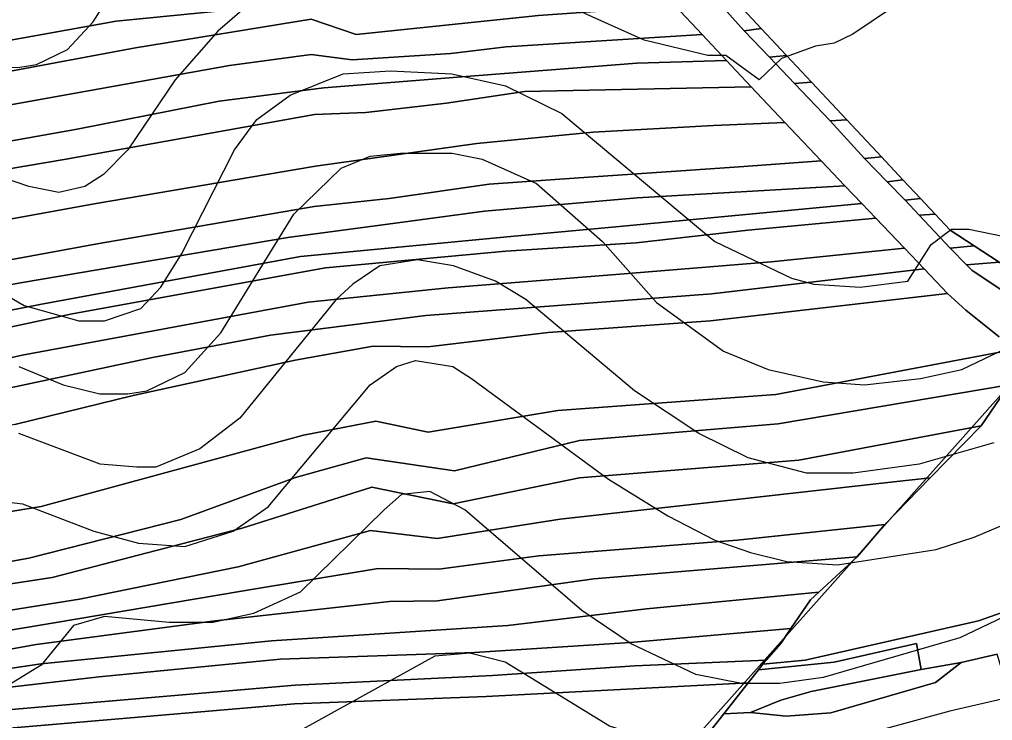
# Model space of a CAD drawing. Extents: x -510989 to -501240, y -1184665 to -1176098.
# Drawn here: x -510337 to -510017.7, y -1180811.1 to -1180581.2 of the extents above; entities that cross this region are included whole.
import ezdxf

# ---------------------------------------------------------------- set-up
doc = ezdxf.new("R2010")
doc.units = 0
for name, color, linetype in [('lesni_pozemek', 7, 'Continuous'), ('ostatni_plocha_x_neplodna_puda', 7, 'Continuous'), ('ostatni_plocha_x_silnice', 7, 'Continuous'), ('STAV_USES', 7, 'Continuous'), ('trvaly_travni_porost', 7, 'Continuous'), ('vrstevnice_01', 7, 'Continuous'), ('vrstevnice_02', 7, 'Continuous')]:
    doc.layers.add(name, color=color, linetype=linetype)

msp = doc.modelspace()

# ---------------------------------------------------------------- linework, layer by layer
at = {"layer": 'lesni_pozemek'}
for points in [[(-510152.62, -1180544.03), (-510129.87, -1180568.24), (-510224.25, -1180576.72), (-510247.51, -1180576.1), (-510305.3, -1180581.71), (-510364.33, -1180592.41), (-510397.11, -1180598.35), (-510423.3, -1180603.94), (-510461.65, -1180605.3), (-510514.83, -1180609.38), (-510552.64, -1180607.31), (-510576.69, -1180600.99), (-510578.33, -1180586.32), (-510575.39, -1180578.01), (-510461.47, -1180573.83), (-510399.37, -1180566.76), (-510293.38, -1180549.02), (-510242.5, -1180545.08), (-510214.88, -1180547.13), (-510152.75, -1180543.9)], [(-510129.87, -1180568.24), (-510121.87, -1180576.75), (-510166.67, -1180579.86), (-510226.55, -1180586.17), (-510241.31, -1180581.08), (-510298.96, -1180590.53), (-510396.27, -1180608.65), (-510456.65, -1180615.64), (-510508.77, -1180617.36), (-510544.87, -1180614.7), (-510579.22, -1180608.43), (-510576.69, -1180600.99), (-510552.64, -1180607.31), (-510514.83, -1180609.38), (-510461.65, -1180605.3), (-510423.3, -1180603.94), (-510397.11, -1180598.35), (-510364.33, -1180592.41), (-510305.3, -1180581.71), (-510247.51, -1180576.1), (-510224.25, -1180576.72)], [(-510166.67, -1180579.86), (-510121.87, -1180576.75), (-510113.01, -1180586.17), (-510177.35, -1180590.16), (-510195.48, -1180592.34), (-510227.89, -1180594.41), (-510241.26, -1180592.74), (-510268.06, -1180596.31), (-510400.5, -1180620.03), (-510441.76, -1180625.48), (-510514.76, -1180628.06), (-510544.35, -1180624.98), (-510582.13, -1180616.99), (-510579.22, -1180608.43), (-510544.87, -1180614.7), (-510508.77, -1180617.36), (-510456.65, -1180615.64), (-510396.27, -1180608.65), (-510298.96, -1180590.53), (-510241.31, -1180581.08), (-510226.55, -1180586.17)], [(-510113.01, -1180586.17), (-510105.06, -1180594.64), (-510134.4, -1180595.53), (-510193.33, -1180600.16), (-510237.18, -1180603.61), (-510271.49, -1180608.04), (-510318.13, -1180617.14), (-510401.16, -1180631.91), (-510437.98, -1180636.83), (-510514.15, -1180640.35), (-510552.78, -1180634.53), (-510585, -1180625.44), (-510582.13, -1180616.99), (-510544.35, -1180624.98), (-510514.76, -1180628.06), (-510441.76, -1180625.48), (-510400.5, -1180620.03), (-510268.06, -1180596.31), (-510241.26, -1180592.74), (-510227.89, -1180594.41), (-510195.48, -1180592.34), (-510177.35, -1180590.16)], [(-510134.4, -1180595.53), (-510105.06, -1180594.64), (-510096.9, -1180603.32), (-510171.28, -1180604.87), (-510196.85, -1180608.63), (-510223.39, -1180611.7), (-510240.21, -1180612.36), (-510322.38, -1180627.1), (-510405.1, -1180641.08), (-510449.85, -1180646.13), (-510519.2, -1180647.28), (-510563.75, -1180641.53), (-510588.67, -1180636.26), (-510585, -1180625.44), (-510552.78, -1180634.53), (-510514.15, -1180640.35), (-510437.98, -1180636.83), (-510401.16, -1180631.91), (-510318.13, -1180617.14), (-510271.49, -1180608.04), (-510237.18, -1180603.61), (-510193.33, -1180600.16)], [(-510096.9, -1180603.32), (-510085.92, -1180615), (-510109.27, -1180616), (-510148.73, -1180618.2), (-510186.94, -1180621.93), (-510239.84, -1180629.28), (-510312.46, -1180641.65), (-510393.65, -1180656.47), (-510448.09, -1180660.13), (-510518.69, -1180658.49), (-510572.3, -1180651.48), (-510594.08, -1180646.13), (-510588.67, -1180636.26), (-510563.75, -1180641.53), (-510519.2, -1180647.28), (-510449.85, -1180646.13), (-510405.1, -1180641.08), (-510322.38, -1180627.1), (-510240.21, -1180612.36), (-510223.39, -1180611.7), (-510196.85, -1180608.63), (-510171.28, -1180604.87)], [(-510109.27, -1180616), (-510085.92, -1180615), (-510073.9, -1180627.6), (-510100.87, -1180629.49), (-510153.47, -1180633.16), (-510182.84, -1180635.22), (-510215.71, -1180639.91), (-510240.3, -1180642.49), (-510311.56, -1180654.82), (-510396.16, -1180670.33), (-510453.74, -1180671.48), (-510503.79, -1180668.03), (-510558.37, -1180662.7), (-510599.21, -1180655.5), (-510594.08, -1180646.13), (-510572.3, -1180651.48), (-510518.69, -1180658.49), (-510448.09, -1180660.13), (-510393.65, -1180656.47), (-510312.46, -1180641.65), (-510239.84, -1180629.28), (-510186.94, -1180621.93), (-510148.73, -1180618.2)], [(-510073.9, -1180627.6), (-510066.14, -1180635.74), (-510134.38, -1180639.66), (-510184.4, -1180644.04), (-510208.85, -1180647.33), (-510249, -1180652.73), (-510336.04, -1180667.47), (-510397.8, -1180678.66), (-510459, -1180680.93), (-510508.84, -1180678.03), (-510557.91, -1180674.1), (-510606.33, -1180668.5), (-510599.21, -1180655.5), (-510558.37, -1180662.7), (-510503.79, -1180668.03), (-510453.74, -1180671.48), (-510396.16, -1180670.33), (-510311.56, -1180654.82), (-510240.3, -1180642.49), (-510215.71, -1180639.91), (-510182.84, -1180635.22), (-510153.47, -1180633.16), (-510100.87, -1180629.49)], [(-510134.38, -1180639.66), (-510066.14, -1180635.74), (-510060.57, -1180641.58), (-510141.38, -1180649.18), (-510173.48, -1180652.19), (-510244.83, -1180658.9), (-510330.35, -1180674.64), (-510394.61, -1180687.29), (-510454.83, -1180689.28), (-510514.64, -1180685.55), (-510567.13, -1180682.27), (-510607.97, -1180676.64), (-510606.33, -1180668.5), (-510557.91, -1180674.1), (-510508.84, -1180678.03), (-510459, -1180680.93), (-510397.8, -1180678.66), (-510336.04, -1180667.47), (-510249, -1180652.73), (-510208.85, -1180647.33), (-510184.4, -1180644.04)], [(-510056.01, -1180646.37), (-510097.89, -1180650.31), (-510134.64, -1180654.46), (-510177.38, -1180657.21), (-510236.62, -1180662.68), (-510319.76, -1180677.71), (-510394.33, -1180693.7), (-510456.09, -1180694.71), (-510515.61, -1180691.68), (-510568.24, -1180687.95), (-510609.26, -1180683.07), (-510607.97, -1180676.64), (-510567.13, -1180682.27), (-510514.64, -1180685.55), (-510454.83, -1180689.28), (-510394.61, -1180687.29), (-510330.35, -1180674.64), (-510244.83, -1180658.9), (-510173.48, -1180652.19), (-510141.38, -1180649.18), (-510060.57, -1180641.58)], [(-510097.89, -1180650.31), (-510056.01, -1180646.37), (-510046.59, -1180656.25), (-510090.4, -1180660.73), (-510141.29, -1180664.81), (-510196.39, -1180669.22), (-510242.3, -1180673.87), (-510336.16, -1180691.33), (-510394.02, -1180704.4), (-510453.23, -1180704.05), (-510520.76, -1180702.69), (-510565.59, -1180699.1), (-510612.71, -1180693.07), (-510609.26, -1180683.07), (-510568.24, -1180687.95), (-510515.61, -1180691.68), (-510456.09, -1180694.71), (-510394.33, -1180693.7), (-510319.76, -1180677.71), (-510236.62, -1180662.68), (-510177.38, -1180657.21), (-510134.64, -1180654.46)], [(-510046.59, -1180656.25), (-510040.12, -1180663.03), (-510109.77, -1180671.19), (-510203.71, -1180678.26), (-510254.66, -1180684.71), (-510293.33, -1180692.03), (-510348.42, -1180703.74), (-510390.88, -1180712.77), (-510463.36, -1180711.55), (-510520.87, -1180711.37), (-510576.14, -1180705.76), (-510616.87, -1180700.09), (-510612.71, -1180693.07), (-510565.59, -1180699.1), (-510520.76, -1180702.69), (-510453.23, -1180704.05), (-510394.02, -1180704.4), (-510336.16, -1180691.33), (-510242.3, -1180673.87), (-510196.39, -1180669.22), (-510141.29, -1180664.81), (-510090.4, -1180660.73)], [(-510032.47, -1180671.05), (-510110.29, -1180680.01), (-510163.55, -1180683.88), (-510203.01, -1180688.51), (-510220.98, -1180688.3), (-510246.51, -1180692.94), (-510299.7, -1180704.48), (-510338.6, -1180714.06), (-510391.92, -1180723.36), (-510439.61, -1180722.35), (-510521.67, -1180719.29), (-510574.29, -1180713.6), (-510620.44, -1180706.1), (-510616.87, -1180700.09), (-510576.14, -1180705.76), (-510520.87, -1180711.37), (-510463.36, -1180711.55), (-510390.88, -1180712.77), (-510348.42, -1180703.74), (-510293.33, -1180692.03), (-510254.66, -1180684.71), (-510203.71, -1180678.26), (-510109.77, -1180671.19), (-510040.12, -1180663.03)], [(-509944.85, -1180698.15), (-509866.08, -1180709.96), (-509834.41, -1180716.63), (-509815.91, -1180719.91), (-509794.45, -1180721.7), (-509899.09, -1180738.43), (-509931.53, -1180746.42), (-509997.82, -1180769.77), (-510022.29, -1180778.39), (-510079.25, -1180791.33), (-510093.08, -1180792.66), (-510092.07, -1180791.37), (-510092.01, -1180791.3), (-510087.2, -1180785.84), (-510083.86, -1180780.95), (-510077.46, -1180771.57), (-510074.66, -1180768.97), (-510062.18, -1180757.41), (-510053.1, -1180746.8), (-510038.17, -1180731.55), (-510021.47, -1180714.49), (-510012.28, -1180701.07), (-509999.07, -1180699.22), (-509973.27, -1180693.6)], [(-510083.86, -1180780.95), (-510087.2, -1180785.84), (-510092.01, -1180791.3), (-510135.1, -1180793.22), (-510181.81, -1180796.4), (-510246.56, -1180799.57), (-510362.75, -1180809.46), (-510424.09, -1180824.9), (-510450.56, -1180834.94), (-510493.29, -1180848.99), (-510537.28, -1180853.76), (-510590.68, -1180852.68), (-510645.38, -1180849.79), (-510643.5, -1180842.09), (-510591.24, -1180846.41), (-510541.18, -1180847.42), (-510497.05, -1180843.13), (-510456.02, -1180830.17), (-510430.02, -1180819.69), (-510366.74, -1180803.21), (-510310.84, -1180796.76), (-510251.52, -1180791.01), (-510187.68, -1180788.81), (-510136.65, -1180785.5)], [(-510069.65, -1180791.93), (-510042.68, -1180785.9), (-510041.12, -1180794.43), (-510077.21, -1180801.58), (-510087.22, -1180804.41), (-510097.12, -1180808.51), (-510105.89, -1180808.96), (-510097.88, -1180798.76), (-510094.49, -1180794.45)], [(-510092.07, -1180791.37), (-510093.08, -1180792.66), (-510094.49, -1180794.45), (-510097.88, -1180798.76), (-510183.93, -1180803.19), (-510246.73, -1180805.6), (-510358.36, -1180815.11), (-510422.69, -1180831.74), (-510448.85, -1180841.81), (-510500.01, -1180858.29), (-510535.85, -1180861.12), (-510591.76, -1180859.76), (-510647.26, -1180857.42), (-510645.38, -1180849.79), (-510590.68, -1180852.68), (-510537.28, -1180853.76), (-510493.29, -1180848.99), (-510450.56, -1180834.94), (-510424.09, -1180824.9), (-510362.75, -1180809.46), (-510246.56, -1180799.57), (-510181.81, -1180796.4), (-510135.1, -1180793.22), (-510092.01, -1180791.3)], [(-510041.12, -1180794.43), (-510028.05, -1180792.05), (-510036.48, -1180798.66), (-510070.81, -1180808.63), (-510085.42, -1180809.71), (-510097.12, -1180808.51), (-510087.22, -1180804.41), (-510077.21, -1180801.58)], [(-510097.88, -1180798.76), (-510105.89, -1180808.96), (-510110.33, -1180814.6), (-510111.28, -1180814.69), (-510144.01, -1180817.74), (-510168.24, -1180817.57), (-510226.42, -1180819.08), (-510281.07, -1180823.3), (-510352.02, -1180829.82), (-510415.17, -1180845.81), (-510448.99, -1180859.86), (-510496.11, -1180874.04), (-510536.55, -1180876.1), (-510587.44, -1180875.37), (-510649.14, -1180871.3), (-510647.26, -1180857.42), (-510591.76, -1180859.76), (-510535.85, -1180861.12), (-510500.01, -1180858.29), (-510448.85, -1180841.81), (-510422.69, -1180831.74), (-510358.36, -1180815.11), (-510246.73, -1180805.6), (-510183.93, -1180803.19)]]:
    msp.add_lwpolyline(points, close=True, dxfattribs=at)
for points in [[(-510015.53, -1180660.83), (-510023.76, -1180655.45), (-510031.57, -1180650.35), (-510036.56, -1180645.02), (-510041.34, -1180639.92), (-510047.13, -1180633.74), (-510054.17, -1180626.23), (-510065.49, -1180614.16), (-510077.08, -1180601.79), (-510085.34, -1180592.98), (-510093.61, -1180584.16), (-510101.19, -1180576.08), (-510105.15, -1180571.85), (-510109.56, -1180567.15), (-510036.28, -1180558.37), (-509952.16, -1180542.58)], [(-510338.6, -1180714.06), (-510299.7, -1180704.48), (-510246.51, -1180692.94), (-510220.98, -1180688.3), (-510203.01, -1180688.51), (-510163.55, -1180683.88), (-510110.29, -1180680.01), (-510032.47, -1180671.05), (-510026.43, -1180676.49), (-510015.51, -1180685.25)], [(-510005.52, -1180688.43), (-510088.8, -1180704.16), (-510160.34, -1180709.39), (-510202.9, -1180716.57), (-510220.04, -1180712.94), (-510243.86, -1180717.54), (-510329.89, -1180740.89), (-510376.49, -1180748.63)], [(-510376.49, -1180748.63), (-510329.89, -1180740.89), (-510243.86, -1180717.54), (-510220.04, -1180712.94), (-510202.9, -1180716.57), (-510160.34, -1180709.39), (-510088.8, -1180704.16), (-510005.52, -1180688.43)], [(-510372.8, -1180764.87), (-510333.96, -1180757.86), (-510284.12, -1180745.21), (-510246.4, -1180731.38), (-510223.24, -1180724.93), (-510194.3, -1180729.22), (-510153.23, -1180719.28), (-510088.1, -1180713.78), (-510012.28, -1180701.07), (-510021.47, -1180714.49), (-510081.27, -1180725.7), (-510153.23, -1180731.48), (-510194.71, -1180740.09), (-510221.36, -1180734.55), (-510263.92, -1180748), (-510326.24, -1180764.25), (-510372.87, -1180771.28)], [(-510012.28, -1180701.07), (-510088.1, -1180713.78), (-510153.23, -1180719.28), (-510194.3, -1180729.22), (-510223.24, -1180724.93), (-510246.4, -1180731.38), (-510284.12, -1180745.21), (-510333.96, -1180757.86), (-510372.8, -1180764.87)], [(-510372.87, -1180771.28), (-510326.24, -1180764.25), (-510263.92, -1180748), (-510221.36, -1180734.55), (-510194.71, -1180740.09), (-510153.23, -1180731.48), (-510081.27, -1180725.7), (-510021.47, -1180714.49), (-510038.17, -1180731.55), (-510052.02, -1180733.09), (-510102.69, -1180738.72), (-510159.63, -1180745.05), (-510199.94, -1180751.45), (-510221.85, -1180748.77), (-510265.28, -1180760.73), (-510317.28, -1180771.36), (-510370.26, -1180779.68)], [(-510370.26, -1180779.68), (-510317.28, -1180771.36), (-510265.28, -1180760.73), (-510221.85, -1180748.77), (-510199.94, -1180751.45), (-510159.63, -1180745.05), (-510102.69, -1180738.72), (-510052.02, -1180733.09), (-510038.17, -1180731.55), (-510053.1, -1180746.8), (-510101.51, -1180752.01), (-510166.54, -1180757.07), (-510199.45, -1180761.42), (-510219.36, -1180761.21), (-510263.47, -1180768.6), (-510326.3, -1180779.13), (-510366.46, -1180785.85)], [(-510366.46, -1180785.85), (-510326.3, -1180779.13), (-510263.47, -1180768.6), (-510219.36, -1180761.21), (-510199.45, -1180761.42), (-510166.54, -1180757.07), (-510101.51, -1180752.01), (-510053.1, -1180746.8), (-510062.18, -1180757.41), (-510148.53, -1180764.63), (-510199.83, -1180771.91), (-510215.58, -1180772.05), (-510272.77, -1180778.39), (-510331.53, -1180786.23), (-510365.42, -1180792.33)], [(-510365.42, -1180792.33), (-510331.53, -1180786.23), (-510272.77, -1180778.39), (-510215.58, -1180772.05), (-510199.83, -1180771.91), (-510148.53, -1180764.63), (-510062.18, -1180757.41), (-510074.66, -1180768.97), (-510131.29, -1180774.49), (-510176.74, -1180779.96), (-510254.31, -1180785.02), (-510329.89, -1180792.47), (-510366.98, -1180797.95)], [(-510366.98, -1180797.95), (-510329.89, -1180792.47), (-510254.31, -1180785.02), (-510176.74, -1180779.96), (-510131.29, -1180774.49), (-510074.66, -1180768.97), (-510077.46, -1180771.57), (-510083.86, -1180780.95), (-510136.65, -1180785.5), (-510187.68, -1180788.81), (-510251.52, -1180791.01), (-510310.84, -1180796.76), (-510366.74, -1180803.21)]]:
    msp.add_lwpolyline(points, dxfattribs=at)
at = {"layer": 'ostatni_plocha_x_neplodna_puda'}
msp.add_lwpolyline([(-509765.69, -1180726.57), (-509779.19, -1180769.29), (-509780.55, -1180773.57), (-509780.27, -1180775.21), (-509778.41, -1180786.28), (-509891.24, -1180805.07), (-510005.55, -1180824.51), (-510016.18, -1180789.31), (-510028.05, -1180792.05), (-510041.12, -1180794.43), (-510042.68, -1180785.9), (-510069.65, -1180791.93), (-510094.49, -1180794.45), (-510093.08, -1180792.66), (-510079.25, -1180791.33), (-510022.29, -1180778.39), (-509997.82, -1180769.77), (-509931.53, -1180746.42), (-509899.09, -1180738.43), (-509794.45, -1180721.7)], close=True, dxfattribs=at)
at = {"layer": 'ostatni_plocha_x_silnice'}
for points in [[(-510106.87, -1180576.4), (-510101.19, -1180576.08), (-510093.61, -1180584.16), (-510099.19, -1180584.93)], [(-510099.19, -1180584.93), (-510093.61, -1180584.16), (-510085.34, -1180592.98), (-510090.95, -1180593.56)], [(-510090.95, -1180593.56), (-510085.34, -1180592.98), (-510077.08, -1180601.79), (-510082.75, -1180602.22)], [(-510082.75, -1180602.22), (-510077.08, -1180601.79), (-510065.49, -1180614.16), (-510070.95, -1180614.49)], [(-510070.95, -1180614.49), (-510065.49, -1180614.16), (-510054.17, -1180626.23), (-510059.69, -1180626.85)], [(-510059.69, -1180626.85), (-510054.17, -1180626.23), (-510047.13, -1180633.74), (-510052.34, -1180634.46)], [(-510052.34, -1180634.46), (-510047.13, -1180633.74), (-510041.34, -1180639.92), (-510046.37, -1180640.5)], [(-510046.37, -1180640.5), (-510041.34, -1180639.92), (-510036.56, -1180645.02), (-510041.77, -1180645.39)], [(-510041.77, -1180645.39), (-510036.56, -1180645.02), (-510031.57, -1180650.35), (-510023.76, -1180655.45), (-510031.66, -1180656.15)], [(-510031.66, -1180656.15), (-510023.76, -1180655.45), (-510015.53, -1180660.83), (-510026.29, -1180661.66)], [(-510026.29, -1180661.66), (-510015.53, -1180660.83), (-510006.56, -1180666.69), (-510000.96, -1180668.76), (-510015, -1180669.8), (-510024.45, -1180663.5)]]:
    msp.add_lwpolyline(points, close=True, dxfattribs=at)
for points in [[(-510106.87, -1180576.4), (-510099.19, -1180584.93), (-510090.95, -1180593.56), (-510082.75, -1180602.22), (-510070.95, -1180614.49), (-510059.69, -1180626.85), (-510052.34, -1180634.46), (-510046.37, -1180640.5), (-510041.77, -1180645.39), (-510031.66, -1180656.15), (-510026.29, -1180661.66), (-510024.45, -1180663.5), (-510015, -1180669.8)], [(-510015.51, -1180685.25), (-510026.43, -1180676.49), (-510032.47, -1180671.05), (-510040.12, -1180663.03), (-510046.59, -1180656.25), (-510056.01, -1180646.37), (-510060.57, -1180641.58), (-510066.14, -1180635.74), (-510073.9, -1180627.6), (-510085.92, -1180615), (-510096.9, -1180603.32), (-510105.06, -1180594.64), (-510113.01, -1180586.17), (-510121.87, -1180576.75)]]:
    msp.add_lwpolyline(points, dxfattribs=at)
at = {"layer": 'STAV_USES'}
for p, q in [((-510070.1, -1180766.13), (-510013.18, -1180702.26)), ((-510013.18, -1180702.26), (-510070.1, -1180766.13)), ((-510134.63, -1180838.46), (-510070.1, -1180766.13)), ((-510070.1, -1180766.13), (-510134.63, -1180838.46))]:
    msp.add_line(p, q, dxfattribs=at)
at = {"layer": 'trvaly_travni_porost'}
msp.add_lwpolyline([(-510110.33, -1180814.6), (-510105.89, -1180808.96), (-510097.12, -1180808.51), (-510085.42, -1180809.71), (-510070.81, -1180808.63), (-510036.48, -1180798.66), (-510028.05, -1180792.05), (-510016.18, -1180789.31)], dxfattribs=at)
at = {"layer": 'vrstevnice_01'}
for points in [[(-510487.95, -1180741.64), (-510483.91, -1180729), (-510477, -1180703), (-510469.41, -1180685), (-510445.59, -1180646), (-510432.69, -1180612), (-510425.81, -1180602), (-510420, -1180596), (-510412.31, -1180593), (-510395.69, -1180591), (-510359.19, -1180596), (-510337.59, -1180597), (-510331.41, -1180596), (-510321.31, -1180591), (-510312.81, -1180582), (-510286.91, -1180541)], [(-510365, -1180658), (-510335.5, -1180675), (-510317.59, -1180680), (-510309.09, -1180680), (-510297.19, -1180676), (-510290.59, -1180669), (-510283.69, -1180658), (-510266.41, -1180624), (-510259.09, -1180614), (-510248.19, -1180606), (-510230.81, -1180599), (-510215.31, -1180598), (-510195.09, -1180599), (-510177.5, -1180603), (-510159, -1180612), (-510108.81, -1180654), (-510083.69, -1180666), (-510076.31, -1180668), (-510061.19, -1180669), (-510045.5, -1180667), (-510037.81, -1180655), (-510031.19, -1180650), (-510025.5, -1180650), (-510010.59, -1180653)], [(-510114.09, -1180717), (-510135.19, -1180703), (-510170.91, -1180673), (-510180.81, -1180667), (-510194.59, -1180662), (-510206.41, -1180660), (-510218.81, -1180662), (-510227.59, -1180668), (-510233.09, -1180673), (-510264.69, -1180712), (-510277.81, -1180722), (-510292.31, -1180728), (-510298.5, -1180728), (-510310.5, -1180727), (-510337.19, -1180717)], [(-510017.31, -1180720), (-510041.81, -1180727), (-510063.5, -1180730), (-510078.81, -1180730), (-510097.91, -1180725), (-510114.09, -1180717)], [(-510011.69, -1180776), (-510028.41, -1180784), (-510073.31, -1180797), (-510087.5, -1180799), (-510100.09, -1180799), (-510115.09, -1180796), (-510136.31, -1180786), (-510152.5, -1180775), (-510190.91, -1180742), (-510202.41, -1180736), (-510211.69, -1180737), (-510217.31, -1180742), (-510244.91, -1180769), (-510260.19, -1180776), (-510273.41, -1180779), (-510287.91, -1180779), (-510309.09, -1180777), (-510319.31, -1180780), (-510329.91, -1180793), (-510344.81, -1180802)]]:
    msp.add_lwpolyline(points, dxfattribs=at)
at = {"layer": 'vrstevnice_02'}
for points in [[(-510045.81, -1180574), (-510063.59, -1180586), (-510069.69, -1180589), (-510075.81, -1180590), (-510087, -1180594), (-510094.31, -1180601), (-510105.19, -1180593), (-510111.09, -1180593), (-510132, -1180588), (-510163, -1180574)], [(-510262.5, -1180577), (-510271.91, -1180585), (-510285.91, -1180601), (-510301.41, -1180624), (-510309.41, -1180632), (-510315.59, -1180636), (-510324.09, -1180638), (-510333.91, -1180636), (-510363.19, -1180626), (-510386.09, -1180621), (-510399.91, -1180624), (-510406.19, -1180626), (-510414.59, -1180633), (-510429.69, -1180659), (-510447.41, -1180693), (-510453.81, -1180708), (-510459, -1180738), (-510465.81, -1180763), (-510473.19, -1180781), (-510500.69, -1180823), (-510513.31, -1180845), (-510525.19, -1180871)], [(-510337.19, -1180695), (-510322.69, -1180701), (-510310.69, -1180704), (-510301.41, -1180704), (-510295.19, -1180703), (-510282.81, -1180697), (-510271, -1180684), (-510247, -1180645), (-510231.41, -1180630), (-510221.91, -1180626), (-510212, -1180625), (-510195, -1180625), (-510185.19, -1180627), (-510167.31, -1180635), (-510145.69, -1180654), (-510128, -1180674), (-510106, -1180690), (-510091.31, -1180696), (-510073.31, -1180700), (-510059.69, -1180701), (-510041.31, -1180699), (-510027.81, -1180696), (-510015.19, -1180690)], [(-510345.09, -1180739), (-510336, -1180740), (-510312.59, -1180749), (-510298, -1180753), (-510282.81, -1180754), (-510266.91, -1180749), (-510255.41, -1180741), (-510221.91, -1180701), (-510213.31, -1180695), (-510207.09, -1180693), (-510194.81, -1180695), (-510188.69, -1180699), (-510143.69, -1180732), (-510124.31, -1180744), (-510108.81, -1180752), (-510097.19, -1180756), (-510085.19, -1180759), (-510068.59, -1180760), (-510036.19, -1180755), (-510023.69, -1180751), (-509995.31, -1180739)], [(-509975.31, -1180795), (-510031.69, -1180808), (-510068.19, -1180818), (-510095, -1180822), (-510121.19, -1180820), (-510143.41, -1180813), (-510177.59, -1180792), (-510189.19, -1180789), (-510200.69, -1180790), (-510244, -1180814), (-510247.41, -1180818), (-510247.19, -1180825), (-510244.19, -1180828), (-510231, -1180834), (-510203.31, -1180842), (-510193.5, -1180848), (-510180.31, -1180859), (-510175, -1180871), (-510176.19, -1180903)]]:
    msp.add_lwpolyline(points, dxfattribs=at)

doc.saveas('drawing.dxf')
